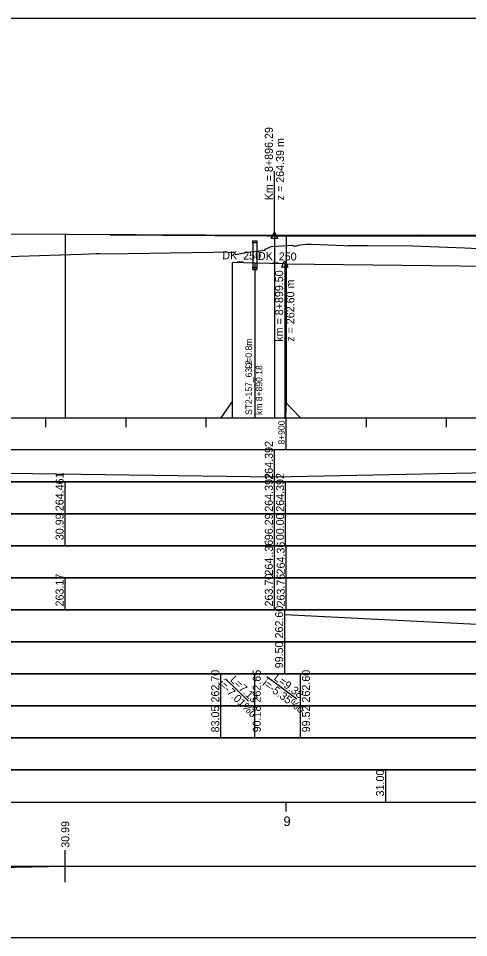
# Model space of a CAD drawing. Extents: x 6445630 to 6518227, y 5499240 to 5511716.
# Drawn here: x 6452847.6 to 6452988.1, y 5507385.5 to 5507672.5 of the extents above; entities that cross this region are included whole.
import ezdxf

# ---------------------------------------------------------------- set-up
doc = ezdxf.new("R2010")
doc.units = 0
for name, color, linetype in [('TOR_PROF-drenaze', 7, 'Continuous'), ('TOR_PROF-drenokolektory', 7, 'Continuous'), ('TOR_PROF-opisy glowne', 7, 'Continuous'), ('TOR_PROF-opisy pomocnicze', 7, 'Continuous'), ('TOR_PROF-rowy otwarte', 7, 'Continuous'), ('TOR_PROF-studnie i osadniki', 7, 'Continuous'), ('TOR_PROF-tabelka-geometria T1', 7, 'Continuous'), ('TOR_PROF-tabelka-kilometracja', 7, 'Continuous'), ('TOR_PROF-tabelka-odleglosci T1', 7, 'Continuous'), ('TOR_PROF-tabelka-pochylenia proj T1', 7, 'Continuous'), ('TOR_PROF-tabelka-rodzaj rowu T1', 7, 'Continuous'), ('TOR_PROF-tabelka-rodzaj rurociagow T1', 7, 'Continuous'), ('TOR_PROF-tabelka-rowyT1', 7, 'Continuous'), ('TOR_PROF-tabelka-rurociagi T1', 7, 'Continuous'), ('TOR_PROF-tabelka-rzedne istn T1', 7, 'Continuous'), ('TOR_PROF-tabelka-rzedne proj T1', 7, 'Continuous'), ('TOR_PROF-tabelka-teren istniejacy T1', 7, 'Continuous'), ('TOR_PROF-tabelka-warstwa ochronna T1', 7, 'Continuous'), ('TOR_PROF-tor istniejacy T2', 7, 'Continuous'), ('TOR_PROF-tor projektowany', 7, 'Continuous'), ('TOR_PROF-uklad odniesienia', 7, 'Continuous'), ('TOR_PROF-warstwa ochronna', 7, 'Continuous'), ('TOR_RAMKI-dodatkowe3', 7, 'Continuous'), ('TOR_RAMKI-MASKA WYCIECIA', 7, 'Continuous')]:
    doc.layers.add(name, color=color, linetype=linetype)

msp = doc.modelspace()

# ---------------------------------------------------------------- linework, layer by layer
at = {"layer": 'TOR_PROF-drenokolektory'}
for points in [[(6452914.26, 5507596.38), (6452914.26, 5507552.88), (6452910.78, 5507547.88), (6452910.78, 5507547.88)], [(6452914.26, 5507596.38), (6452914.26, 5507552.88), (6452914.26, 5507547.88), (6452914.26, 5507547.88)], [(6452921.39, 5507596.13), (6452914.26, 5507596.38)], [(6452921.39, 5507596.13), (6452921.39, 5507552.88), (6452921.39, 5507547.88), (6452921.39, 5507547.88)], [(6452930.74, 5507595.88), (6452921.39, 5507596.13)], [(6452921.39, 5507596.13), (6452921.39, 5507552.88), (6452921.39, 5507547.88), (6452921.39, 5507547.88)], [(6452930.74, 5507595.88), (6452930.74, 5507552.88), (6452930.74, 5507547.88), (6452930.74, 5507547.88)], [(6452930.74, 5507595.88), (6452930.74, 5507552.88), (6452935.62, 5507547.88), (6452935.62, 5507547.88)]]:
    msp.add_lwpolyline(points, dxfattribs=at)
at = {"layer": 'TOR_PROF-opisy pomocnicze'}
for p, q in [((6452927.5, 5507604.84), (6452927.5, 5507624.84)), ((6452927.5, 5507604.84), (6452927.5, 5507624.84)), ((6452930.71, 5507595.88), (6452930.71, 5507570.68)), ((6452930.71, 5507595.88), (6452930.71, 5507570.68)), ((6452930.71, 5507595.88), (6452930.71, 5507570.68))]:
    msp.add_line(p, q, dxfattribs=at)
for points in [[(6452927.5, 5507605.84), (6452928.5, 5507603.84), (6452926.5, 5507603.84)], [(6452927.5, 5507605.84), (6452928.5, 5507603.84), (6452926.5, 5507603.84)], [(6452930.71, 5507596.88), (6452931.71, 5507594.88), (6452929.71, 5507594.88)]]:
    msp.add_lwpolyline(points, close=True, dxfattribs=at)
at = {"layer": 'TOR_PROF-rowy otwarte'}
msp.add_line((6452930.71, 5507595.88), (6453071.21, 5507594.38), dxfattribs=at)
msp.add_lwpolyline([(6452930.71, 5507595.88), (6452930.71, 5507552.88), (6452930.71, 5507547.88), (6452930.71, 5507547.88)], dxfattribs=at)
at = {"layer": 'TOR_PROF-studnie i osadniki'}
for p, q in [((6452920.74, 5507603.13), (6452920.74, 5507594.13)), ((6452920.74, 5507603.13), (6452922.04, 5507603.13)), ((6452922.04, 5507603.13), (6452922.04, 5507594.13)), ((6452920.74, 5507594.13), (6452922.04, 5507594.13))]:
    msp.add_line(p, q, dxfattribs=at)
for points in [[(6452920.74, 5507603.13), (6452922.04, 5507603.13), (6452922.04, 5507602.43), (6452920.74, 5507602.43)], [(6452920.74, 5507594.83), (6452922.04, 5507594.83), (6452922.04, 5507594.13), (6452920.74, 5507594.13)]]:
    msp.add_lwpolyline(points, close=True, dxfattribs=at)
at = {"layer": 'TOR_PROF-tabelka-geometria T1'}
for points in [[(6452862.21, 5507402.88), (6452862.21, 5507412.88)], [(6452331.21, 5507405.21), (6452693.42, 5507405.21), (6452693.42, 5507405.21), (6452732.21, 5507405.21), (6452732.21, 5507405.21), (6452862.21, 5507407.88), (6452862.21, 5507407.88), (6453815.72, 5507407.88)], [(6452331.21, 5507407.88), (6453831.21, 5507407.88)]]:
    msp.add_lwpolyline(points, dxfattribs=at)
at = {"layer": 'TOR_PROF-tabelka-kilometracja'}
msp.add_lwpolyline([(6452931.21, 5507424.88), (6452931.21, 5507427.88)], dxfattribs=at)
at = {"layer": 'TOR_PROF-tabelka-odleglosci T1'}
msp.add_lwpolyline([(6452331.21, 5507507.88), (6453831.21, 5507507.88), (6453831.21, 5507517.88), (6452331.21, 5507517.88)], close=True, dxfattribs=at)
for points in [[(6452862.21, 5507507.88), (6452862.21, 5507517.88)], [(6452927.5, 5507507.88), (6452927.5, 5507517.88)], [(6452931, 5507507.88), (6452931, 5507517.88)]]:
    msp.add_lwpolyline(points, dxfattribs=at)
at = {"layer": 'TOR_PROF-tabelka-pochylenia proj T1'}
msp.add_lwpolyline([(6452331.21, 5507527.88), (6453831.21, 5507527.88), (6453831.21, 5507537.88), (6452331.21, 5507537.88)], close=True, dxfattribs=at)
for points in [[(6452421.37, 5507536.38), (6452927.5, 5507529.38)], [(6452927.5, 5507527.88), (6452927.5, 5507537.88)], [(6452927.5, 5507529.38), (6453271.3, 5507536.38)]]:
    msp.add_lwpolyline(points, dxfattribs=at)
at = {"layer": 'TOR_PROF-tabelka-rodzaj rowu T1'}
for points in [[(6452331.21, 5507467.88), (6453831.21, 5507467.88), (6453831.21, 5507477.88), (6452331.21, 5507477.88)], [(6452331.21, 5507447.88), (6453831.21, 5507447.88), (6453831.21, 5507457.88), (6452331.21, 5507457.88)]]:
    msp.add_lwpolyline(points, close=True, dxfattribs=at)
for points in [[(6452930.71, 5507467.88), (6452930.71, 5507477.88)], [(6452910.78, 5507447.88), (6452910.78, 5507457.88)], [(6452921.39, 5507447.88), (6452921.39, 5507457.88)], [(6452935.62, 5507447.88), (6452935.62, 5507457.88)]]:
    msp.add_lwpolyline(points, dxfattribs=at)
at = {"layer": 'TOR_PROF-tabelka-rowyT1'}
msp.add_lwpolyline([(6452331.21, 5507477.88), (6453831.21, 5507477.88), (6453831.21, 5507487.88), (6452331.21, 5507487.88)], close=True, dxfattribs=at)
for points in [[(6452930.71, 5507477.88), (6452930.71, 5507487.88)], [(6452930.71, 5507486.38), (6453071.21, 5507479.38)]]:
    msp.add_lwpolyline(points, dxfattribs=at)
at = {"layer": 'TOR_PROF-tabelka-rurociagi T1'}
msp.add_lwpolyline([(6452331.21, 5507457.88), (6453831.21, 5507457.88), (6453831.21, 5507467.88), (6452331.21, 5507467.88)], close=True, dxfattribs=at)
for points in [[(6452910.78, 5507457.88), (6452910.78, 5507467.88)], [(6452921.39, 5507457.88), (6452921.39, 5507467.88)], [(6452925.11, 5507467.09), (6452934.46, 5507460.09)], [(6452935.62, 5507457.88), (6452935.62, 5507467.88)], [(6452912.24, 5507466.38), (6452919.37, 5507459.38)]]:
    msp.add_lwpolyline(points, dxfattribs=at)
at = {"layer": 'TOR_PROF-tabelka-rzedne istn T1'}
msp.add_lwpolyline([(6452331.21, 5507497.88), (6453831.21, 5507497.88), (6453831.21, 5507507.88), (6452331.21, 5507507.88)], close=True, dxfattribs=at)
for points in [[(6452927.5, 5507497.88), (6452927.5, 5507507.88)], [(6452931.21, 5507497.88), (6452931.21, 5507507.88)], [(6452862.21, 5507487.88), (6452862.21, 5507497.88)], [(6452927.5, 5507487.88), (6452927.5, 5507497.88)], [(6452931.21, 5507487.88), (6452931.21, 5507497.88)]]:
    msp.add_lwpolyline(points, dxfattribs=at)
at = {"layer": 'TOR_PROF-tabelka-rzedne proj T1'}
msp.add_lwpolyline([(6452331.21, 5507517.88), (6453831.21, 5507517.88), (6453831.21, 5507527.88), (6452331.21, 5507527.88)], close=True, dxfattribs=at)
for points in [[(6452862.21, 5507517.88), (6452862.21, 5507527.88)], [(6452927.5, 5507517.88), (6452927.5, 5507527.88)], [(6452931, 5507517.88), (6452931, 5507527.88)]]:
    msp.add_lwpolyline(points, dxfattribs=at)
at = {"layer": 'TOR_PROF-tabelka-teren istniejacy T1'}
msp.add_lwpolyline([(6452331.21, 5507487.88), (6453831.21, 5507487.88), (6453831.21, 5507497.88), (6452331.21, 5507497.88)], close=True, dxfattribs=at)
at = {"layer": 'TOR_PROF-tabelka-warstwa ochronna T1'}
msp.add_lwpolyline([(6452331.21, 5507437.88), (6453831.21, 5507437.88), (6453831.21, 5507447.88), (6452331.21, 5507447.88)], close=True, dxfattribs=at)
at = {"layer": 'TOR_PROF-tor istniejacy T2'}
msp.add_lwpolyline([(6452876.23, 5507604.98), (6452925.19, 5507604.68), (6452972.78, 5507604.58), (6453021.81, 5507604.78), (6453079.54, 5507604.68), (6453124.61, 5507604.53), (6453177.44, 5507603.88), (6453225.57, 5507603.38), (6453275.17, 5507602.98), (6453320.06, 5507602.73), (6453372.68, 5507602.38), (6453422.79, 5507602.18), (6453473.35, 5507602.03), (6453522.65, 5507601.73), (6453573.32, 5507601.48), (6453623, 5507600.93), (6453672.86, 5507600.78), (6453723.01, 5507600.58), (6453772.77, 5507600.23), (6453815.72, 5507599.84)], dxfattribs=at)
at = {"layer": 'TOR_PROF-tor projektowany'}
for p, q in [((6452421.37, 5507607.51), (6452927.5, 5507604.84)), ((6452457.86, 5507607.32), (6452927.5, 5507604.84)), ((6452927.5, 5507604.84), (6453271.3, 5507605.23)), ((6452927.5, 5507604.84), (6453271.3, 5507605.23)), ((6452934.35, 5507601.5), (6452935.49, 5507601.85)), ((6452935.49, 5507601.85), (6452937.36, 5507602.08)), ((6452937.36, 5507602.08), (6452939.11, 5507602.08)), ((6452939.11, 5507602.08), (6452949.22, 5507601.63)), ((6452867.28, 5507598.88), (6452871.83, 5507599.14)), ((6452871.83, 5507599.14), (6452872.91, 5507599.12)), ((6452872.91, 5507599.12), (6452875.2, 5507599.05)), ((6452875.2, 5507599.05), (6452908.35, 5507599.56)), ((6452908.35, 5507599.56), (6452912.29, 5507599.67)), ((6452912.29, 5507599.67), (6452913.85, 5507599.49)), ((6452913.85, 5507599.49), (6452914.85, 5507599.71)), ((6452914.85, 5507599.71), (6452915.23, 5507598.82)), ((6452915.23, 5507598.82), (6452919.29, 5507599.53)), ((6452919.29, 5507599.53), (6452924.54, 5507600.19)), ((6452924.54, 5507600.19), (6452924.75, 5507600.49)), ((6452924.75, 5507600.49), (6452926.46, 5507601.28)), ((6452926.46, 5507601.28), (6452931.59, 5507601.67)), ((6452931.59, 5507601.67), (6452933.11, 5507601.69)), ((6452933.11, 5507601.69), (6452933.4, 5507601.48)), ((6452933.4, 5507601.48), (6452933.84, 5507601.49)), ((6452933.84, 5507601.49), (6452934.35, 5507601.5)), ((6452949.22, 5507601.63), (6452950.18, 5507601.58)), ((6452950.18, 5507601.58), (6452950.56, 5507601.61)), ((6452950.56, 5507601.61), (6452956.57, 5507601.67)), ((6452956.57, 5507601.67), (6452970.72, 5507601.58)), ((6452970.72, 5507601.58), (6452986.86, 5507600.89)), ((6452986.86, 5507600.89), (6452999.1, 5507600.19)), ((6452838.07, 5507597.97), (6452867.28, 5507598.88))]:
    msp.add_line(p, q, dxfattribs=at)
for points in [[(6452862.21, 5507605.18), (6452862.21, 5507552.88), (6452862.21, 5507547.88), (6452862.21, 5507547.88)], [(6452862.21, 5507605.18), (6452862.21, 5507552.88), (6452862.21, 5507547.88), (6452862.21, 5507547.88)], [(6452862.21, 5507605.18), (6452862.21, 5507552.88), (6452862.21, 5507547.88), (6452862.21, 5507547.88)], [(6452927.5, 5507604.84), (6452927.5, 5507552.88), (6452927.5, 5507547.88), (6452927.5, 5507547.88)], [(6452927.5, 5507604.84), (6452927.5, 5507552.88), (6452927.5, 5507547.88), (6452927.5, 5507547.88)], [(6452927.5, 5507604.84), (6452927.5, 5507552.88), (6452927.5, 5507547.88), (6452927.5, 5507547.88)], [(6452927.5, 5507604.84), (6452927.5, 5507552.88), (6452927.5, 5507547.88), (6452927.5, 5507547.88)], [(6452927.5, 5507604.84), (6452927.5, 5507552.88), (6452927.5, 5507547.88), (6452927.5, 5507547.88)], [(6452931.21, 5507604.84), (6452931.21, 5507552.88), (6452931, 5507547.88), (6452931, 5507547.88)], [(6452931.21, 5507604.84), (6452931.21, 5507552.88), (6452931, 5507547.88), (6452931, 5507547.88)], [(6452931.21, 5507604.84), (6452931.21, 5507552.88), (6452931, 5507547.88), (6452931, 5507547.88)]]:
    msp.add_lwpolyline(points, dxfattribs=at)
at = {"layer": 'TOR_PROF-uklad odniesienia'}
for p, q in [((6452331.21, 5507547.88), (6453831.21, 5507547.88)), ((6452856.21, 5507544.88), (6452856.21, 5507547.88)), ((6452881.21, 5507544.88), (6452881.21, 5507547.88)), ((6452906.21, 5507544.88), (6452906.21, 5507547.88)), ((6452931.21, 5507537.88), (6452931.21, 5507547.88)), ((6452956.21, 5507544.88), (6452956.21, 5507547.88)), ((6452981.21, 5507544.88), (6452981.21, 5507547.88))]:
    msp.add_line(p, q, dxfattribs=at)
at = {"layer": 'TOR_PROF-warstwa ochronna'}
msp.add_lwpolyline([(6452331.21, 5507427.88), (6453831.21, 5507427.88), (6453831.21, 5507437.88), (6452331.21, 5507437.88)], close=True, dxfattribs=at)
msp.add_lwpolyline([(6452962.21, 5507427.88), (6452962.21, 5507437.88)], dxfattribs=at)
at = {"layer": 'TOR_RAMKI-dodatkowe3'}
for p, q in [((6452934.35, 5507601.5), (6452935.49, 5507601.85)), ((6452935.49, 5507601.85), (6452937.36, 5507602.08)), ((6452937.36, 5507602.08), (6452939.11, 5507602.08)), ((6452939.11, 5507602.08), (6452949.22, 5507601.63)), ((6452867.28, 5507598.88), (6452871.83, 5507599.14)), ((6452871.83, 5507599.14), (6452872.91, 5507599.12)), ((6452872.91, 5507599.12), (6452875.2, 5507599.05)), ((6452875.2, 5507599.05), (6452908.35, 5507599.56)), ((6452908.35, 5507599.56), (6452912.29, 5507599.67)), ((6452912.29, 5507599.67), (6452913.85, 5507599.49)), ((6452913.85, 5507599.49), (6452914.85, 5507599.71)), ((6452914.85, 5507599.71), (6452915.23, 5507598.82)), ((6452915.23, 5507598.82), (6452919.29, 5507599.53)), ((6452919.29, 5507599.53), (6452924.54, 5507600.19)), ((6452924.54, 5507600.19), (6452924.75, 5507600.49)), ((6452924.75, 5507600.49), (6452926.46, 5507601.28)), ((6452926.46, 5507601.28), (6452931.59, 5507601.67)), ((6452931.59, 5507601.67), (6452933.11, 5507601.69)), ((6452933.11, 5507601.69), (6452933.4, 5507601.48)), ((6452933.4, 5507601.48), (6452933.84, 5507601.49)), ((6452933.84, 5507601.49), (6452934.35, 5507601.5)), ((6452949.22, 5507601.63), (6452950.18, 5507601.58)), ((6452950.18, 5507601.58), (6452950.56, 5507601.61)), ((6452950.56, 5507601.61), (6452956.57, 5507601.67)), ((6452956.57, 5507601.67), (6452970.72, 5507601.58)), ((6452970.72, 5507601.58), (6452986.86, 5507600.89)), ((6452986.86, 5507600.89), (6452999.1, 5507600.19)), ((6452838.07, 5507597.97), (6452867.28, 5507598.88))]:
    msp.add_line(p, q, dxfattribs=at)
at = {"layer": 'TOR_RAMKI-MASKA WYCIECIA'}
msp.add_lwpolyline([(6452259.79, 5507385.55), (6453879.79, 5507385.55), (6453879.79, 5507672.55), (6452259.79, 5507672.55)], close=True, dxfattribs=at)

# ---------------------------------------------------------------- texts
at = {"layer": 'TOR_PROF-drenaze'}
for p in [(6452911.22, 5507597.36), (6452922.33, 5507597.11)]:
    msp.add_text('DK_250 ', height=2.5, rotation=359.1539, dxfattribs=at).set_placement(p)
at = {"layer": 'TOR_PROF-opisy glowne'}
for s, p in [('D=0.8m', (6452920.46, 5507563.12)), ('ST2-157_63-2', (6452920.46, 5507548.72)), ('km 8+890.18', (6452923.7, 5507548.72))]:
    msp.add_text(s, height=2, rotation=90, dxfattribs=at).set_placement(p)
at = {"layer": 'TOR_PROF-opisy pomocnicze'}
for s, p in [('Km = 8+896.29', (6452927, 5507615.74)), ('Km = 8+896.29', (6452927, 5507615.74)), ('z = 264.39 m', (6452930.5, 5507615.74)), ('z = 264.39 m', (6452930.5, 5507615.74)), ('km = 8+899.50', (6452930.21, 5507571.58)), ('z = 262.60 m', (6452933.71, 5507571.58)), ('30.99', (6452863.49, 5507413.58))]:
    msp.add_text(s, height=2.5, rotation=90, dxfattribs=at).set_placement(p)
at = {"layer": 'TOR_PROF-tabelka-kilometracja'}
msp.add_text('9', height=3, dxfattribs=at).set_placement((6452930.32, 5507420.38))
at = {"layer": 'TOR_PROF-tabelka-odleglosci T1'}
for s, p in [('30.99', (6452861.71, 5507509.62)), ('96.29', (6452927, 5507509.62)), ('00.00', (6452930.5, 5507509.62))]:
    msp.add_text(s, height=2.5, rotation=90, dxfattribs=at).set_placement(p)
at = {"layer": 'TOR_PROF-tabelka-pochylenia proj T1'}
msp.add_text('264.392', height=2.5, rotation=90, dxfattribs=at).set_placement((6452927, 5507528.52))
at = {"layer": 'TOR_PROF-tabelka-rodzaj rowu T1'}
msp.add_text('99.50', height=2.5, rotation=90, dxfattribs=at).set_placement((6452930.21, 5507469.63))
at = {"layer": 'TOR_PROF-tabelka-rodzaj rurociagow T1'}
for s, p in [('83.05', (6452910.28, 5507449.62)), ('90.18', (6452923.24, 5507449.62)), ('99.52', (6452938.6, 5507449.63))]:
    msp.add_text(s, height=2.5, rotation=90, dxfattribs=at).set_placement(p)
at = {"layer": 'TOR_PROF-tabelka-rowyT1'}
msp.add_text('262.60', height=2.5, rotation=90, dxfattribs=at).set_placement((6452930.21, 5507478.95))
at = {"layer": 'TOR_PROF-tabelka-rurociagi T1'}
for s, rotation, p in [('262.70', 90, (6452910.28, 5507458.95)), ('L=7.13', 315.5271, (6452913.5, 5507465.84)), ('262.65', 90, (6452923.24, 5507458.94)), ('L=9.38', 323.171, (6452927.11, 5507466.22)), ('262.60', 90, (6452938.6, 5507458.95)), ('i=-7.01%o', 315.5271, (6452909.78, 5507464.59)), ('i=-5.35%o', 323.171, (6452923.58, 5507464.48))]:
    msp.add_text(s, height=2.5, rotation=rotation, dxfattribs=at).set_placement(p)
at = {"layer": 'TOR_PROF-tabelka-rzedne istn T1'}
for s, p in [('264..36', (6452927, 5507498.6)), ('264.36', (6452930.71, 5507498.94)), ('263.17', (6452861.71, 5507488.95)), ('263.70', (6452927, 5507488.95)), ('263.75', (6452930.71, 5507488.94))]:
    msp.add_text(s, height=2.5, rotation=90, dxfattribs=at).set_placement(p)
at = {"layer": 'TOR_PROF-tabelka-rzedne proj T1'}
for s, p in [('264.461', (6452861.71, 5507518.68)), ('264.392', (6452927, 5507518.52)), ('264.392', (6452930.5, 5507518.52))]:
    msp.add_text(s, height=2.5, rotation=90, dxfattribs=at).set_placement(p)
at = {"layer": 'TOR_PROF-uklad odniesienia'}
msp.add_text('8+900', height=2, rotation=90, dxfattribs=at).set_placement((6452930.71, 5507539.48))
at = {"layer": 'TOR_PROF-warstwa ochronna'}
msp.add_text('31.00', height=2.5, rotation=90, dxfattribs=at).set_placement((6452961.71, 5507429.63))

doc.saveas('drawing.dxf')
